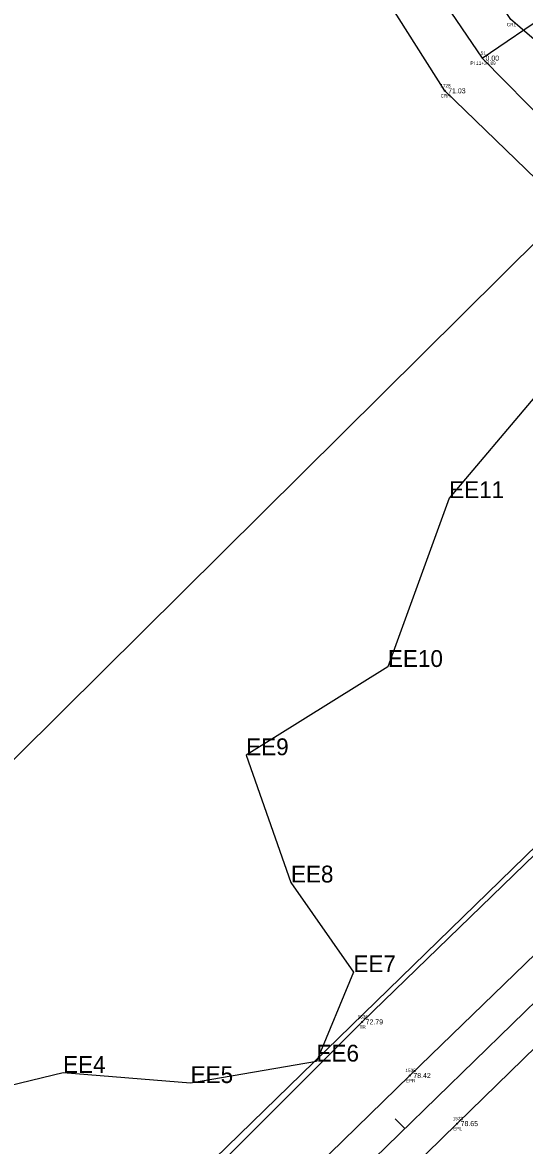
# Model space of a CAD drawing. Extents: x 2500794 to 2511032, y 910653 to 917533.
# Drawn here: x 2504986.9 to 2505136.3, y 912787.9 to 913121.8 of the extents above; entities that cross this region are included whole.
import ezdxf

# ---------------------------------------------------------------- set-up
doc = ezdxf.new("R2010")
doc.units = 0
for name, color, linetype in [('Default', 7, 'Continuous'), ('RD_EX_DV_Prop', 7, 'Continuous'), ('RD_EX_H2O_txCode', 7, 'Continuous'), ('RD_EX_H2O_WetLd', 7, 'Continuous'), ('RD_EX_Road', 7, 'Continuous'), ('RD_EX_Road_txCode', 7, 'Continuous'), ('RD_EX_RW', 7, 'Continuous'), ('RD_EX_TX_H2O_ELEV', 7, 'Continuous'), ('RD_EX_TX_Road_ELEV', 7, 'Continuous'), ('RD_EX_TX_VEG_ELEV', 7, 'Continuous'), ('RD_EX_VEG', 7, 'Continuous'), ('RD_EX_VEG_txCode', 7, 'Continuous'), ('RD_HC_Cl', 7, 'Continuous'), ('RD_HC_Data', 7, 'Continuous'), ('RD_HC_Data_Tic', 7, 'Continuous'), ('RD_HC_Survey_ELEV', 7, 'Continuous'), ('RD_HC_txCode', 7, 'Continuous'), ('RD_SMD_Locator', 7, 'Continuous')]:
    doc.layers.add(name, color=color, linetype=linetype)

# ---------------------------------------------------------------- blocks, each defined once
blk = doc.blocks.new('POINT_DISPLAY')
at = {"layer": 'Default'}
blk.add_line((0, 0), (0, 0), dxfattribs=at)
blk = doc.blocks.new('Wetlands')
at = {"layer": 'Default'}
blk.add_lwpolyline([(636342.944, 231940.182), (636350.209, 231928.858), (636354.738, 231922.099), (636343.337, 231906.608), (636341.382, 231900.373), (636336.102, 231894.003), (636332.117, 231897.645), (636320.479, 231904.936), (636305.393, 231904.66), (636298.923, 231897.016), (636294.296, 231884.265), (636283.587, 231877.605), (636286.971, 231867.991), (636291.686, 231861.221), (636288.9, 231854.468), (636279.39, 231852.849), (636269.749, 231853.613), (636263.179, 231852.028), (636258.651, 231849.987), (636250.174, 231852.919), (636244.941, 231856.37), (636269.687, 231880.898), (636308.974, 231919.839), (636399.189, 232007.15)], dxfattribs=at)

msp = doc.modelspace()

# ---------------------------------------------------------------- linework, layer by layer
at = {"layer": 'RD_EX_DV_Prop'}
msp.add_line((2503534.53, 911315.65), (2505206.65, 912942.11), dxfattribs=at)
at = {"layer": 'RD_EX_H2O_txCode'}
for points in [[(2505244.66, 912978.18), (2505228.35, 913000.65), (2505184.75, 913022.53), (2505151.8, 913063.53), (2505112.58, 913101.46), (2505066, 913175.02), (2505056.4, 913208.97), (2505062.51, 913229.15), (2505037.95, 913240.94)], [(2505281.76, 913002.61), (2505244.38, 913025.41), (2505203.22, 913061.75), (2505174.11, 913086.82), (2505132.24, 913122.64), (2505091.24, 913184.3), (2505079.55, 913206.6), (2505087.26, 913223.44), (2505124.53, 913212.76)]]:
    msp.add_lwpolyline(points, dxfattribs=at)
at = {"layer": 'RD_EX_Road'}
for points in [[(2505356.25, 913055.37), (2505297.36, 912998.59), (2505254.44, 912956.44), (2505177.06, 912881.21), (2505102.21, 912808.73), (2505026.72, 912735.2), (2504956.07, 912666.21), (2504882.83, 912595.14), (2504825.46, 912547.52), (2504807.83, 912522.24), (2504732.55, 912448.69), (2504654.06, 912372.59), (2504585.1, 912305.45), (2504533.51, 912254.98)], [(2505370.6, 913041.78), (2505311.87, 912984.11), (2505268.01, 912941.43), (2505190.92, 912867.21), (2505116.28, 912794.43), (2505039.14, 912719.03), (2504973.12, 912654.77), (2504957.32, 912639.49), (2504897.44, 912581.22), (2504858.98, 912543.75), (2504838.29, 912523.7), (2504810.7, 912496.65), (2504795.8, 912482.32), (2504747.07, 912434.9), (2504696.6, 912386.17), (2504686.81, 912376.67), (2504668.39, 912358.37), (2504598.36, 912290.29), (2504547.08, 912240.34)]]:
    msp.add_lwpolyline(points, dxfattribs=at)
at = {"layer": 'RD_EX_RW'}
msp.add_line((2504517.34, 912271.63), (2505206.66, 912942.12), dxfattribs=at)
at = {"layer": 'RD_EX_VEG'}
msp.add_lwpolyline([(2505339.13, 913074.53), (2505242.44, 912974.3), (2505088.02, 912824.67), (2504935.82, 912672.7), (2504815.59, 912550.95), (2504817.4, 912591.81)], dxfattribs=at)
at = {"layer": 'RD_HC_Cl'}
for p, q in [((2504540.35, 912247.97), (2505598.79, 913277.5)), ((2505077.65, 913178.58), (2505123.69, 913111.17)), ((2505123.69, 913111.17), (2505194.12, 913039.62))]:
    msp.add_line(p, q, dxfattribs=at)
at = {"layer": 'RD_HC_Data'}
msp.add_line((2505123.69, 913111.17), (2505219.44, 913176.56), dxfattribs=at)
at = {"layer": 'RD_HC_Data_Tic'}
msp.add_line((2505100.64, 912792.96), (2505097.85, 912795.82), dxfattribs=at)
at = {"layer": 'RD_SMD_Locator'}
for centre in [(2505112.58, 913101.46), (2505088.02, 912824.67), (2505102.21, 912808.73), (2505116.28, 912794.43)]:
    msp.add_circle(centre, 0.15, dxfattribs=at)

# ---------------------------------------------------------------- block references
at = {"layer": 'Default', "xscale": 3.937007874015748, "yscale": 3.937007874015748}
for name, p in [('Wetlands', (0, 0)), ('POINT_DISPLAY', (2505113.87, 912980.38)), ('POINT_DISPLAY', (2505113.87, 912980.38)), ('POINT_DISPLAY', (2505095.65, 912930.18)), ('POINT_DISPLAY', (2505095.65, 912930.18)), ('POINT_DISPLAY', (2505053.49, 912903.95)), ('POINT_DISPLAY', (2505053.49, 912903.95)), ('POINT_DISPLAY', (2505066.82, 912866.11)), ('POINT_DISPLAY', (2505066.82, 912866.11)), ('POINT_DISPLAY', (2505085.38, 912839.45)), ('POINT_DISPLAY', (2505085.38, 912839.45)), ('POINT_DISPLAY', (2505074.41, 912812.87)), ('POINT_DISPLAY', (2505074.41, 912812.87)), ('POINT_DISPLAY', (2504999.01, 912809.5)), ('POINT_DISPLAY', (2504999.01, 912809.5)), ('POINT_DISPLAY', (2505036.97, 912806.49)), ('POINT_DISPLAY', (2505036.97, 912806.49))]:
    msp.add_blockref(name, p, dxfattribs=at)
at = {"layer": 'RD_EX_H2O_WetLd', "xscale": 3.937007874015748, "yscale": 3.937007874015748}
msp.add_blockref('Wetlands', (0, 0), dxfattribs=at)

# ---------------------------------------------------------------- texts
at = {"layer": 'Default'}
for s, p in [('EE11', (2505113.87, 912980.38)), ('EE11', (2505113.87, 912980.38)), ('EE10', (2505095.65, 912930.18)), ('EE10', (2505095.65, 912930.18)), ('EE9', (2505053.49, 912903.95)), ('EE9', (2505053.49, 912903.95)), ('EE8', (2505066.82, 912866.11)), ('EE8', (2505066.82, 912866.11)), ('EE7', (2505085.38, 912839.45)), ('EE7', (2505085.38, 912839.45)), ('EE6', (2505074.41, 912812.87)), ('EE6', (2505074.41, 912812.87)), ('EE4', (2504999.01, 912809.5)), ('EE4', (2504999.01, 912809.5)), ('EE5', (2505036.97, 912806.49)), ('EE5', (2505036.97, 912806.49))]:
    msp.add_text(s, height=5, dxfattribs=at).set_placement(p)
at = {"layer": 'RD_EX_H2O_txCode'}
for s, p in [('CRL', (2505131.01, 913120.64)), ('1728', (2505111.23, 913102.46)), ('CRR', (2505111.33, 913099.46))]:
    msp.add_text(s, height=1, dxfattribs=at).set_placement(p)
at = {"layer": 'RD_EX_Road_txCode'}
for s, p in [('1535', (2505100.87, 912809.73)), ('EPR', (2505100.99, 912806.73)), ('1533', (2505114.94, 912795.43)), ('EPL', (2505115.08, 912792.43))]:
    msp.add_text(s, height=1, dxfattribs=at).set_placement(p)
at = {"layer": 'RD_EX_TX_H2O_ELEV'}
msp.add_text('71.03', height=1.5, dxfattribs=at).set_placement((2505113.58, 913100.71))
at = {"layer": 'RD_EX_TX_Road_ELEV'}
for s, p in [('78.42', (2505103.21, 912807.98)), ('78.65', (2505117.28, 912793.68))]:
    msp.add_text(s, height=1.5, dxfattribs=at).set_placement(p)
at = {"layer": 'RD_EX_TX_VEG_ELEV'}
msp.add_text('72.79', height=1.5, dxfattribs=at).set_placement((2505089.02, 912823.92))
at = {"layer": 'RD_EX_VEG_txCode'}
for s, p in [('1536', (2505086.65, 912825.67)), ('TR', (2505087.23, 912822.67))]:
    msp.add_text(s, height=1, dxfattribs=at).set_placement(p)
at = {"layer": 'RD_HC_Survey_ELEV'}
msp.add_text('0.00', height=1.5, dxfattribs=at).set_placement((2505124.69, 913110.42))
at = {"layer": 'RD_HC_txCode'}
for s, p in [('51', (2505123.24, 913112.17)), ('PI 11+34.89', (2505120.2, 913109.17))]:
    msp.add_text(s, height=1, dxfattribs=at).set_placement(p)

doc.saveas('drawing.dxf')
